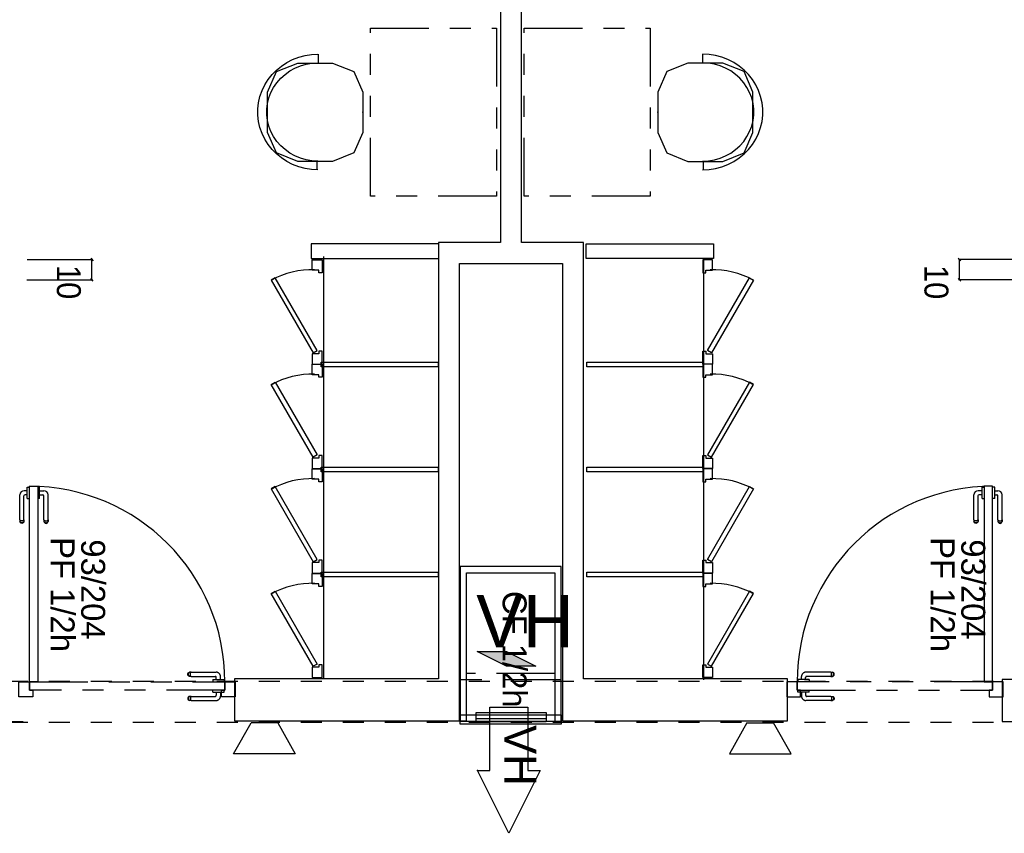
# Model space of a CAD drawing. Header units: millimetres. Extents: x -15 to 127, y -65 to 67.
# Tile 295 of 476: x 22.63 to 27.32, y 29.91 to 33.79. Entities that reach past the tile are written whole.
import ezdxf

# ---------------------------------------------------------------- set-up
doc = ezdxf.new("R2010")
doc.units = ezdxf.units.MM
doc.header["$MEASUREMENT"] = 0
doc.linetypes.add('PC_DASH_1', pattern=[0.638889, 0.277778, -0.083333, 0.055556, -0.083333, 0.055556, -0.083333])
doc.linetypes.add('PC_DASH_2', pattern=[0.125, 0.055556, -0.069444])
doc.layers.add('Cfa', color=1, linetype='Continuous')
doc.layers.add('structure rdc', color=7, linetype='Continuous')
doc.styles.get("Standard").update_dxf_attribs({"font": 'BKANT.TTF'})

# ---------------------------------------------------------------- blocks, each defined once
blk = doc.blocks.new('INDIC')
for p, q in [((-0.3, 0.15), (0.3, 0.15)), ((-0.1315, -0.15), (-0.3, 0.15)), ((0.3, 0.15), (0.1272, -0.15)), ((-0.1315, -0.15), (0.1272, -0.15))]:
    blk.add_line(p, q)
blk = doc.blocks.new('QGACHE')
for p, q in [((-0.088, 0.014), (0.112, 0.414)), ((0.112, 0.414), (0.112, 0.014)), ((0.112, 0.364), (0.112, 0.164)), ((-0.088, -0.186), (-0.088, 0.014)), ((0.112, 0.014), (-0.088, -0.386)), ((-0.088, -0.386), (-0.088, 0.014))]:
    blk.add_line(p, q)
blk.add_solid([(-0.085, 0.019), (0.112, 0.41), (-0.088, -0.378), (0.111, 0.011)])
blk = doc.blocks.new('PD_8879')
at = {"layer": 'structure rdc', "color": 0}
blk.add_line((24.8277, -15.8456), (25.1589, -15.8456), dxfattribs=at)
blk = doc.blocks.new('PD_8892')
at = {"layer": 'structure rdc', "color": 0}
blk.add_line((24.751, -15.8574), (25.2295, -15.8574), dxfattribs=at)
blk = doc.blocks.new('PD_8945')
at = {"layer": 'structure rdc', "color": 0}
for p, q in [((22.6885, -14.76), (22.6734, -14.76)), ((22.6885, -14.7445), (22.6885, -14.7428)), ((22.6885, -14.7428), (22.6886, -14.7428)), ((22.6885, -14.7492), (22.6885, -14.7445)), ((22.6885, -14.7564), (22.6885, -14.7492)), ((22.6885, -14.7652), (22.6885, -14.7564)), ((22.6885, -14.7746), (22.6885, -14.7652)), ((22.6886, -14.7428), (22.6985, -14.7428)), ((22.6985, -14.7428), (22.6986, -14.7428)), ((22.6533, -14.899), (22.6533, -14.78)), ((22.673, -14.899), (22.673, -14.7847)), ((22.6885, -14.7797), (22.6781, -14.7797)), ((22.6885, -14.7834), (22.6885, -14.7746)), ((22.6885, -14.7906), (22.6885, -14.7834)), ((22.6885, -14.7953), (22.6885, -14.7906)), ((22.6885, -14.7969), (22.6885, -14.7953)), ((22.6885, -14.7969), (22.6886, -14.7969)), ((22.6886, -14.7969), (22.6985, -14.7969)), ((22.6985, -14.7969), (22.6986, -14.7969)), ((22.6533, -14.899), (22.6533, -14.9052)), ((22.6533, -14.9052), (22.6533, -14.9074)), ((22.6545, -14.9106), (22.6533, -14.9074)), ((22.6567, -14.9021), (22.6545, -14.9007)), ((22.6567, -14.9105), (22.6545, -14.9081)), ((22.6567, -14.9133), (22.6545, -14.9106)), ((22.6598, -14.903), (22.6567, -14.9021)), ((22.6598, -14.9121), (22.6567, -14.9105)), ((22.6598, -14.915), (22.6567, -14.9133)), ((22.6632, -14.9033), (22.6598, -14.903)), ((22.6632, -14.9126), (22.6598, -14.9121)), ((22.6666, -14.903), (22.6632, -14.9033)), ((22.6666, -14.9121), (22.6632, -14.9126)), ((22.6696, -14.9021), (22.6666, -14.903)), ((22.6696, -14.9105), (22.6666, -14.9121)), ((22.6696, -14.9133), (22.6666, -14.915)), ((22.6719, -14.9007), (22.6696, -14.9021)), ((22.6719, -14.9081), (22.6696, -14.9105)), ((22.6719, -14.9106), (22.6696, -14.9133)), ((22.673, -14.9074), (22.6719, -14.9106)), ((22.673, -14.899), (22.673, -14.9052)), ((22.673, -14.9052), (22.673, -14.9074)), ((22.6632, -14.9156), (22.6598, -14.915)), ((22.6666, -14.915), (22.6632, -14.9156))]:
    blk.add_line(p, q, dxfattribs=at)
for centre, radius in [((22.6734, -14.78), 0.02), ((22.6781, -14.7847), 0.00501)]:
    blk.add_arc(centre, radius, 90, 180, dxfattribs=at)
blk = doc.blocks.new('PD_8946')
at = {"layer": 'structure rdc', "color": 0}
for p, q in [((22.7377, -14.7428), (22.7376, -14.7428)), ((22.7475, -14.7428), (22.7377, -14.7428)), ((22.7476, -14.7428), (22.7475, -14.7428)), ((22.7476, -14.7445), (22.7476, -14.7428)), ((22.7476, -14.7492), (22.7476, -14.7445)), ((22.7476, -14.7564), (22.7476, -14.7492)), ((22.7476, -14.7652), (22.7476, -14.7564)), ((22.7476, -14.76), (22.7679, -14.76)), ((22.7476, -14.7746), (22.7476, -14.7652)), ((22.7377, -14.7969), (22.7376, -14.7969)), ((22.7475, -14.7969), (22.7377, -14.7969)), ((22.7476, -14.7969), (22.7475, -14.7969)), ((22.7476, -14.7834), (22.7476, -14.7746)), ((22.7476, -14.7797), (22.7632, -14.7797)), ((22.7476, -14.7906), (22.7476, -14.7834)), ((22.7476, -14.7953), (22.7476, -14.7906)), ((22.7476, -14.7969), (22.7476, -14.7953)), ((22.7682, -14.899), (22.7682, -14.7847)), ((22.788, -14.899), (22.788, -14.78)), ((22.7682, -14.899), (22.7682, -14.9052)), ((22.7682, -14.9052), (22.7682, -14.9074)), ((22.7682, -14.9074), (22.7694, -14.9106)), ((22.7694, -14.9007), (22.7717, -14.9021)), ((22.7694, -14.9081), (22.7717, -14.9105)), ((22.7694, -14.9106), (22.7717, -14.9133)), ((22.7717, -14.9021), (22.7747, -14.903)), ((22.7717, -14.9105), (22.7747, -14.9121)), ((22.7717, -14.9133), (22.7747, -14.915)), ((22.7747, -14.903), (22.7781, -14.9033)), ((22.7747, -14.9121), (22.7781, -14.9126)), ((22.7781, -14.9033), (22.7815, -14.903)), ((22.7781, -14.9126), (22.7815, -14.9121)), ((22.7815, -14.903), (22.7845, -14.9021)), ((22.7815, -14.9121), (22.7845, -14.9105)), ((22.7815, -14.915), (22.7845, -14.9133)), ((22.7845, -14.9021), (22.7868, -14.9007)), ((22.7845, -14.9105), (22.7868, -14.9081)), ((22.7845, -14.9133), (22.7868, -14.9106)), ((22.7868, -14.9106), (22.788, -14.9074)), ((22.788, -14.899), (22.788, -14.9052)), ((22.788, -14.9052), (22.788, -14.9074)), ((22.7747, -14.915), (22.7781, -14.9156)), ((22.7781, -14.9156), (22.7815, -14.915))]:
    blk.add_line(p, q, dxfattribs=at)
for centre, radius in [((22.7679, -14.78), 0.02), ((22.7632, -14.7847), 0.00501)]:
    blk.add_arc(centre, radius, 0, 90, dxfattribs=at)
blk = doc.blocks.new('PD_8944')
at = {"layer": 'structure rdc'}
for name in ['PD_8945', 'PD_8946']:
    blk.add_blockref(name, (0, 0), dxfattribs=at)
blk = doc.blocks.new('PD_8949')
at = {"layer": 'structure rdc', "color": 0, "linetype": 'PC_DASH_1'}
for p, q in [((23.4532, -15.6343), (23.4538, -15.6309)), ((23.4538, -15.6378), (23.4532, -15.6343)), ((23.4538, -15.6309), (23.4555, -15.6279)), ((23.4555, -15.6408), (23.4538, -15.6378)), ((23.4555, -15.6279), (23.4582, -15.6257)), ((23.4582, -15.643), (23.4555, -15.6408)), ((23.4562, -15.6343), (23.4568, -15.6309)), ((23.4568, -15.6378), (23.4562, -15.6343)), ((23.4568, -15.6309), (23.4583, -15.6279)), ((23.4583, -15.6408), (23.4568, -15.6378)), ((23.4582, -15.6257), (23.4615, -15.6245)), ((23.4615, -15.6442), (23.4582, -15.643)), ((23.4583, -15.6279), (23.4607, -15.6257)), ((23.4607, -15.643), (23.4583, -15.6408)), ((23.4636, -15.6245), (23.4615, -15.6245)), ((23.4636, -15.6442), (23.4615, -15.6442)), ((23.4698, -15.6245), (23.4636, -15.6245)), ((23.4698, -15.6442), (23.4636, -15.6442)), ((23.4655, -15.6343), (23.4658, -15.6309)), ((23.4658, -15.6378), (23.4655, -15.6343)), ((23.4658, -15.6309), (23.4667, -15.6279)), ((23.4667, -15.6408), (23.4658, -15.6378)), ((23.4667, -15.6279), (23.4681, -15.6257)), ((23.4681, -15.643), (23.4667, -15.6408)), ((23.4698, -15.6245), (23.5888, -15.6245)), ((23.4698, -15.6442), (23.5841, -15.6442)), ((23.5719, -15.6597), (23.5735, -15.6597)), ((23.5719, -15.6597), (23.5719, -15.6598)), ((23.5719, -15.6598), (23.5719, -15.6696)), ((23.5735, -15.6597), (23.5782, -15.6597)), ((23.5782, -15.6597), (23.5854, -15.6597)), ((23.5854, -15.6597), (23.5943, -15.6597)), ((23.5891, -15.6597), (23.5891, -15.6492)), ((23.5943, -15.6597), (23.6036, -15.6597)), ((23.6036, -15.6597), (23.6125, -15.6597)), ((23.6088, -15.6597), (23.6088, -15.6445)), ((23.6125, -15.6597), (23.6197, -15.6597)), ((23.6197, -15.6597), (23.6244, -15.6597)), ((23.6244, -15.6597), (23.626, -15.6597)), ((23.626, -15.6597), (23.626, -15.6598)), ((23.626, -15.6598), (23.626, -15.6696)), ((23.5719, -15.6696), (23.5719, -15.6697)), ((23.626, -15.6696), (23.626, -15.6697))]:
    blk.add_line(p, q, dxfattribs=at)
for centre, radius in [((23.5841, -15.6492), 0.00501), ((23.5888, -15.6445), 0.02)]:
    blk.add_arc(centre, radius, 0, 90, dxfattribs=at)
blk = doc.blocks.new('PD_8950')
at = {"layer": 'structure rdc', "color": 0, "linetype": 'PC_DASH_1'}
for p, q in [((23.5719, -15.7089), (23.5719, -15.7088)), ((23.5719, -15.7187), (23.5719, -15.7089)), ((23.626, -15.7089), (23.626, -15.7088)), ((23.626, -15.7187), (23.626, -15.7089)), ((23.4538, -15.7458), (23.4532, -15.7493)), ((23.4532, -15.7493), (23.4538, -15.7527)), ((23.4555, -15.7428), (23.4538, -15.7458)), ((23.4538, -15.7527), (23.4555, -15.7557)), ((23.4582, -15.7406), (23.4555, -15.7428)), ((23.4555, -15.7557), (23.4582, -15.7579)), ((23.4568, -15.7458), (23.4562, -15.7493)), ((23.4562, -15.7493), (23.4568, -15.7527)), ((23.4583, -15.7428), (23.4568, -15.7458)), ((23.4568, -15.7527), (23.4583, -15.7557)), ((23.4615, -15.7394), (23.4582, -15.7406)), ((23.4582, -15.7579), (23.4615, -15.7591)), ((23.4607, -15.7406), (23.4583, -15.7428)), ((23.4583, -15.7557), (23.4607, -15.7579)), ((23.4636, -15.7394), (23.4615, -15.7394)), ((23.4698, -15.7394), (23.4636, -15.7394)), ((23.4658, -15.7458), (23.4655, -15.7493)), ((23.4655, -15.7493), (23.4658, -15.7527)), ((23.4667, -15.7428), (23.4658, -15.7458)), ((23.4658, -15.7527), (23.4667, -15.7557)), ((23.4681, -15.7406), (23.4667, -15.7428)), ((23.4667, -15.7557), (23.4681, -15.7579)), ((23.4698, -15.7394), (23.5841, -15.7394)), ((23.5719, -15.7188), (23.5719, -15.7187)), ((23.5719, -15.7188), (23.5735, -15.7188)), ((23.5735, -15.7188), (23.5782, -15.7188)), ((23.5782, -15.7188), (23.5854, -15.7188)), ((23.5854, -15.7188), (23.5943, -15.7188)), ((23.5891, -15.7188), (23.5891, -15.7344)), ((23.5943, -15.7188), (23.6036, -15.7188)), ((23.6036, -15.7188), (23.6125, -15.7188)), ((23.6088, -15.7188), (23.6088, -15.7391)), ((23.6125, -15.7188), (23.6197, -15.7188)), ((23.6197, -15.7188), (23.6244, -15.7188)), ((23.6244, -15.7188), (23.626, -15.7188)), ((23.626, -15.7188), (23.626, -15.7187)), ((23.4636, -15.7591), (23.4615, -15.7591)), ((23.4698, -15.7591), (23.4636, -15.7591)), ((23.4698, -15.7591), (23.5888, -15.7591))]:
    blk.add_line(p, q, dxfattribs=at)
for centre, radius in [((23.5841, -15.7344), 0.00501), ((23.5888, -15.7391), 0.02)]:
    blk.add_arc(centre, radius, 270, 0, dxfattribs=at)
blk = doc.blocks.new('PD_8948')
at = {"layer": 'structure rdc'}
for name in ['PD_8949', 'PD_8950']:
    blk.add_blockref(name, (0, 0), dxfattribs=at)
blk = doc.blocks.new('PD_8947')
at = {"layer": 'structure rdc', "color": 0, "linetype": 'PC_DASH_1'}
blk.add_lwpolyline([(23.63, -15.6697), (23.63, -15.7098), (22.6987, -15.7098), (22.6987, -15.6697), (23.63, -15.6697)], dxfattribs=at)
at = {"layer": 'structure rdc'}
blk.add_blockref('PD_8948', (0, 0), dxfattribs=at)
blk = doc.blocks.new('PD_8952')
at = {"layer": 'structure rdc', "color": 0}
for p, q in [((27.2871, -14.7428), (27.287, -14.7428)), ((27.2969, -14.7428), (27.2871, -14.7428)), ((27.297, -14.7428), (27.2969, -14.7428)), ((27.297, -14.7445), (27.297, -14.7428)), ((27.297, -14.7492), (27.297, -14.7445)), ((27.297, -14.7564), (27.297, -14.7492)), ((27.297, -14.7652), (27.297, -14.7564)), ((27.297, -14.76), (27.3122, -14.76)), ((27.297, -14.7746), (27.297, -14.7652)), ((27.2871, -14.7969), (27.287, -14.7969)), ((27.2969, -14.7969), (27.2871, -14.7969)), ((27.297, -14.7969), (27.2969, -14.7969)), ((27.297, -14.7834), (27.297, -14.7746)), ((27.297, -14.7797), (27.3075, -14.7797)), ((27.297, -14.7906), (27.297, -14.7834)), ((27.297, -14.7953), (27.297, -14.7906)), ((27.297, -14.7969), (27.297, -14.7953)), ((27.3125, -14.899), (27.3125, -14.7847)), ((27.3322, -14.899), (27.3322, -14.78)), ((27.3125, -14.899), (27.3125, -14.9052)), ((27.3125, -14.9052), (27.3125, -14.9074)), ((27.3125, -14.9074), (27.3137, -14.9106)), ((27.3137, -14.9007), (27.3159, -14.9021)), ((27.3137, -14.9081), (27.3159, -14.9105)), ((27.3137, -14.9106), (27.3159, -14.9133)), ((27.3159, -14.9021), (27.3189, -14.903)), ((27.3159, -14.9105), (27.3189, -14.9121)), ((27.3159, -14.9133), (27.3189, -14.915)), ((27.3189, -14.903), (27.3223, -14.9033)), ((27.3189, -14.9121), (27.3223, -14.9126)), ((27.3223, -14.9033), (27.3258, -14.903)), ((27.3223, -14.9126), (27.3258, -14.9121)), ((27.3258, -14.903), (27.3288, -14.9021)), ((27.3258, -14.9121), (27.3288, -14.9105)), ((27.3258, -14.915), (27.3288, -14.9133)), ((27.3288, -14.9021), (27.331, -14.9007)), ((27.3288, -14.9105), (27.331, -14.9081)), ((27.3288, -14.9133), (27.331, -14.9106)), ((27.331, -14.9106), (27.3322, -14.9074)), ((27.3322, -14.899), (27.3322, -14.9052)), ((27.3322, -14.9052), (27.3322, -14.9074)), ((27.3189, -14.915), (27.3223, -14.9156)), ((27.3223, -14.9156), (27.3258, -14.915))]:
    blk.add_line(p, q, dxfattribs=at)
for centre, radius in [((27.3122, -14.78), 0.02), ((27.3075, -14.7847), 0.00501)]:
    blk.add_arc(centre, radius, 0, 90, dxfattribs=at)
blk = doc.blocks.new('PD_8953')
at = {"layer": 'structure rdc', "color": 0}
for p, q in [((27.2379, -14.76), (27.2176, -14.76)), ((27.2379, -14.7445), (27.2379, -14.7428)), ((27.2379, -14.7428), (27.238, -14.7428)), ((27.2379, -14.7492), (27.2379, -14.7445)), ((27.2379, -14.7564), (27.2379, -14.7492)), ((27.2379, -14.7652), (27.2379, -14.7564)), ((27.2379, -14.7746), (27.2379, -14.7652)), ((27.238, -14.7428), (27.2478, -14.7428)), ((27.2478, -14.7428), (27.2479, -14.7428)), ((27.1976, -14.899), (27.1976, -14.78)), ((27.2173, -14.899), (27.2173, -14.7847)), ((27.2379, -14.7797), (27.2223, -14.7797)), ((27.2379, -14.7834), (27.2379, -14.7746)), ((27.2379, -14.7906), (27.2379, -14.7834)), ((27.2379, -14.7953), (27.2379, -14.7906)), ((27.2379, -14.7969), (27.2379, -14.7953)), ((27.2379, -14.7969), (27.238, -14.7969)), ((27.238, -14.7969), (27.2478, -14.7969)), ((27.2478, -14.7969), (27.2479, -14.7969)), ((27.1976, -14.899), (27.1976, -14.9052)), ((27.1976, -14.9052), (27.1976, -14.9074)), ((27.1987, -14.9106), (27.1976, -14.9074)), ((27.201, -14.9021), (27.1987, -14.9007)), ((27.201, -14.9105), (27.1987, -14.9081)), ((27.201, -14.9133), (27.1987, -14.9106)), ((27.204, -14.903), (27.201, -14.9021)), ((27.204, -14.9121), (27.201, -14.9105)), ((27.204, -14.915), (27.201, -14.9133)), ((27.2074, -14.9033), (27.204, -14.903)), ((27.2074, -14.9126), (27.204, -14.9121)), ((27.2108, -14.903), (27.2074, -14.9033)), ((27.2108, -14.9121), (27.2074, -14.9126)), ((27.2139, -14.9021), (27.2108, -14.903)), ((27.2139, -14.9105), (27.2108, -14.9121)), ((27.2139, -14.9133), (27.2108, -14.915)), ((27.2161, -14.9007), (27.2139, -14.9021)), ((27.2161, -14.9081), (27.2139, -14.9105)), ((27.2161, -14.9106), (27.2139, -14.9133)), ((27.2173, -14.9074), (27.2161, -14.9106)), ((27.2173, -14.899), (27.2173, -14.9052)), ((27.2173, -14.9052), (27.2173, -14.9074)), ((27.2074, -14.9156), (27.204, -14.915)), ((27.2108, -14.915), (27.2074, -14.9156))]:
    blk.add_line(p, q, dxfattribs=at)
for centre, radius in [((27.2176, -14.78), 0.02), ((27.2223, -14.7847), 0.00501)]:
    blk.add_arc(centre, radius, 90, 180, dxfattribs=at)
blk = doc.blocks.new('PD_8951')
at = {"layer": 'structure rdc'}
for name in ['PD_8953', 'PD_8952']:
    blk.add_blockref(name, (0, 0), dxfattribs=at)
blk = doc.blocks.new('PD_8956')
at = {"layer": 'structure rdc', "color": 0, "linetype": 'PC_DASH_1'}
for p, q in [((26.3612, -15.6597), (26.3595, -15.6597)), ((26.3595, -15.6597), (26.3595, -15.6598)), ((26.3595, -15.6598), (26.3595, -15.6696)), ((26.3659, -15.6597), (26.3612, -15.6597)), ((26.3731, -15.6597), (26.3659, -15.6597)), ((26.3819, -15.6597), (26.3731, -15.6597)), ((26.3767, -15.6597), (26.3767, -15.6445)), ((26.3913, -15.6597), (26.3819, -15.6597)), ((26.4001, -15.6597), (26.3913, -15.6597)), ((26.3964, -15.6597), (26.3964, -15.6492)), ((26.5157, -15.6245), (26.3967, -15.6245)), ((26.4073, -15.6597), (26.4001, -15.6597)), ((26.5157, -15.6442), (26.4014, -15.6442)), ((26.412, -15.6597), (26.4073, -15.6597)), ((26.4136, -15.6597), (26.412, -15.6597)), ((26.4136, -15.6597), (26.4136, -15.6598)), ((26.4136, -15.6598), (26.4136, -15.6696)), ((26.5157, -15.6245), (26.5219, -15.6245)), ((26.5157, -15.6442), (26.5219, -15.6442)), ((26.5188, -15.6279), (26.5174, -15.6257)), ((26.5174, -15.643), (26.5188, -15.6408)), ((26.5197, -15.6309), (26.5188, -15.6279)), ((26.5188, -15.6408), (26.5197, -15.6378)), ((26.52, -15.6343), (26.5197, -15.6309)), ((26.5197, -15.6378), (26.52, -15.6343)), ((26.5219, -15.6245), (26.5241, -15.6245)), ((26.5219, -15.6442), (26.5241, -15.6442)), ((26.5273, -15.6257), (26.5241, -15.6245)), ((26.5241, -15.6442), (26.5273, -15.643)), ((26.5272, -15.6279), (26.5248, -15.6257)), ((26.5248, -15.643), (26.5272, -15.6408)), ((26.5288, -15.6309), (26.5272, -15.6279)), ((26.5272, -15.6408), (26.5288, -15.6378)), ((26.53, -15.6279), (26.5273, -15.6257)), ((26.5273, -15.643), (26.53, -15.6408)), ((26.5293, -15.6343), (26.5288, -15.6309)), ((26.5288, -15.6378), (26.5293, -15.6343)), ((26.5317, -15.6309), (26.53, -15.6279)), ((26.53, -15.6408), (26.5317, -15.6378)), ((26.5323, -15.6343), (26.5317, -15.6309)), ((26.5317, -15.6378), (26.5323, -15.6343)), ((26.3595, -15.6696), (26.3595, -15.6697)), ((26.4136, -15.6696), (26.4136, -15.6697))]:
    blk.add_line(p, q, dxfattribs=at)
for centre, radius in [((26.3967, -15.6445), 0.02), ((26.4014, -15.6492), 0.00501)]:
    blk.add_arc(centre, radius, 90, 180, dxfattribs=at)
blk = doc.blocks.new('PD_8957')
at = {"layer": 'structure rdc', "color": 0, "linetype": 'PC_DASH_1'}
for p, q in [((26.3595, -15.7089), (26.3595, -15.7088)), ((26.3595, -15.7187), (26.3595, -15.7089)), ((26.4136, -15.7089), (26.4136, -15.7088)), ((26.4136, -15.7187), (26.4136, -15.7089)), ((26.3595, -15.7188), (26.3595, -15.7187)), ((26.3612, -15.7188), (26.3595, -15.7188)), ((26.3659, -15.7188), (26.3612, -15.7188)), ((26.3731, -15.7188), (26.3659, -15.7188)), ((26.3819, -15.7188), (26.3731, -15.7188)), ((26.3767, -15.7188), (26.3767, -15.7391)), ((26.3913, -15.7188), (26.3819, -15.7188)), ((26.4001, -15.7188), (26.3913, -15.7188)), ((26.3964, -15.7188), (26.3964, -15.7344)), ((26.4073, -15.7188), (26.4001, -15.7188)), ((26.5157, -15.7394), (26.4014, -15.7394)), ((26.412, -15.7188), (26.4073, -15.7188)), ((26.4136, -15.7188), (26.412, -15.7188)), ((26.4136, -15.7188), (26.4136, -15.7187)), ((26.5157, -15.7394), (26.5219, -15.7394)), ((26.5174, -15.7406), (26.5188, -15.7428)), ((26.5188, -15.7557), (26.5174, -15.7579)), ((26.5188, -15.7428), (26.5197, -15.7458)), ((26.5197, -15.7527), (26.5188, -15.7557)), ((26.5197, -15.7458), (26.52, -15.7493)), ((26.52, -15.7493), (26.5197, -15.7527)), ((26.5219, -15.7394), (26.5241, -15.7394)), ((26.5241, -15.7394), (26.5273, -15.7406)), ((26.5273, -15.7579), (26.5241, -15.7591)), ((26.5248, -15.7406), (26.5272, -15.7428)), ((26.5272, -15.7557), (26.5248, -15.7579)), ((26.5272, -15.7428), (26.5288, -15.7458)), ((26.5288, -15.7527), (26.5272, -15.7557)), ((26.5273, -15.7406), (26.53, -15.7428)), ((26.53, -15.7557), (26.5273, -15.7579)), ((26.5288, -15.7458), (26.5293, -15.7493)), ((26.5293, -15.7493), (26.5288, -15.7527)), ((26.53, -15.7428), (26.5317, -15.7458)), ((26.5317, -15.7527), (26.53, -15.7557)), ((26.5317, -15.7458), (26.5323, -15.7493)), ((26.5323, -15.7493), (26.5317, -15.7527)), ((26.5157, -15.7591), (26.3967, -15.7591)), ((26.5157, -15.7591), (26.5219, -15.7591)), ((26.5219, -15.7591), (26.5241, -15.7591))]:
    blk.add_line(p, q, dxfattribs=at)
for centre, radius in [((26.3967, -15.7391), 0.02), ((26.4014, -15.7344), 0.00501)]:
    blk.add_arc(centre, radius, 180, 270, dxfattribs=at)
blk = doc.blocks.new('PD_8955')
at = {"layer": 'structure rdc'}
for name in ['PD_8956', 'PD_8957']:
    blk.add_blockref(name, (0, 0), dxfattribs=at)
blk = doc.blocks.new('PD_8954')
at = {"layer": 'structure rdc', "color": 0, "linetype": 'PC_DASH_1'}
blk.add_lwpolyline([(26.3556, -15.6697), (26.3556, -15.7098), (27.2868, -15.7098), (27.2868, -15.6697), (26.3556, -15.6697)], dxfattribs=at)
at = {"layer": 'structure rdc'}
blk.add_blockref('PD_8955', (0, 0), dxfattribs=at)
blk = doc.blocks.new('PD_9127')
at = {"layer": 'structure rdc', "color": 0}
blk.add_lwpolyline([(25.073, -16.0925), (25.1325, -16.0925), (24.9825, -16.3916), (24.8325, -16.0925), (24.8921, -16.0925), (24.8921, -15.7916), (25.073, -15.7916), (25.073, -16.0925)], dxfattribs=at)
blk.add_point((24.8325, -16.0925), dxfattribs=at)
blk = doc.blocks.new('PD_12106')
at = {"layer": 'structure rdc', "color": 0}
for p, q in [((27.1232, -13.6527), (27.1352, -13.6647)), ((27.1292, -13.756), (27.1292, -13.6587)), ((27.1352, -13.762), (27.1232, -13.75))]:
    blk.add_line(p, q, dxfattribs=at)
at = {"layer": 'structure rdc', "color": 0, "insert": (27.0763, -13.7666), "char_height": 0.114102, "width": 0.176389, "attachment_point": 2, "rotation": 270}
blk.add_mtext('{\\fHelvetica|b0|i0|c0|p0;\\W0.92;10}', dxfattribs=at)
blk = doc.blocks.new('PD_12105')
at = {"layer": 'structure rdc', "color": 0}
for p, q in [((27.4369, -13.6587), (27.1242, -13.6587)), ((27.4396, -13.756), (27.1242, -13.756))]:
    blk.add_line(p, q, dxfattribs=at)
at = {"layer": 'structure rdc'}
blk.add_blockref('PD_12106', (0, 0), dxfattribs=at)
blk = doc.blocks.new('PD_12108')
at = {"layer": 'structure rdc', "color": 0}
for p, q in [((22.9907, -13.6527), (23.0027, -13.6647)), ((22.9967, -13.756), (22.9967, -13.6587)), ((23.0027, -13.762), (22.9907, -13.75))]:
    blk.add_line(p, q, dxfattribs=at)
at = {"layer": 'structure rdc', "color": 0, "insert": (22.9438, -13.7666), "char_height": 0.114102, "width": 0.176389, "attachment_point": 2, "rotation": 270}
blk.add_mtext('{\\fHelvetica|b0|i0|c0|p0;\\W0.92;10}', dxfattribs=at)
blk = doc.blocks.new('PD_12107')
at = {"layer": 'structure rdc', "color": 0}
for p, q in [((22.6889, -13.6587), (23.0017, -13.6587)), ((22.6863, -13.756), (23.0017, -13.756))]:
    blk.add_line(p, q, dxfattribs=at)
at = {"layer": 'structure rdc'}
blk.add_blockref('PD_12108', (0, 0), dxfattribs=at)

msp = doc.modelspace()

# ---------------------------------------------------------------- linework, layer by layer
at = {"layer": 'structure rdc', "color": 0, "linetype": 'PC_DASH_1'}
for p, q in [((24.0531, 33.6235), (24.0531, 33.5824)), ((25.884, 33.6235), (25.884, 33.5824)), ((24.0488, 33.0748), (24.0488, 33.1138)), ((25.8883, 33.0748), (25.8883, 33.1138)), ((25.1801, 30.6749), (24.7601, 30.6749)), ((25.2101, 30.6449), (24.7301, 30.6449))]:
    msp.add_line(p, q, dxfattribs=at)
at = {"layer": 'structure rdc', "color": 0}
for p, q in [((24.0782, 32.6608), (24.0782, 30.6548)), ((25.8889, 32.6508), (25.8889, 30.6448)), ((22.6484, 30.4448), (22.4041, 30.4448))]:
    msp.add_line(p, q, dxfattribs=at)
at = {"layer": 'structure rdc', "color": 0, "linetype": 'PC_DASH_2'}
for p, q in [((12.5705, 30.6382), (40.1376, 30.6382)), ((12.5705, 30.4435), (40.1376, 30.4435))]:
    msp.add_line(p, q, dxfattribs=at)
at = {"layer": 'structure rdc', "color": 0}
for points in [[(26.2887, 30.6486), (25.3173, 30.6486), (25.3173, 32.7277), (25.022, 32.7277), (25.022, 36.8951), (24.922, 36.8951), (24.922, 32.7277), (24.6267, 32.7277), (24.6267, 30.6486), (23.6553, 30.6486), (23.6553, 30.4486), (24.7267, 30.4486), (24.7267, 32.6277), (25.2173, 32.6277), (25.2173, 30.4486), (26.2887, 30.4486), (26.2887, 30.6486)], [(24.6274, 32.7208), (24.0206, 32.7208), (24.0206, 32.6508), (24.6274, 32.6508), (24.6274, 32.7208)], [(25.3297, 32.7208), (25.9365, 32.7208), (25.9365, 32.6508), (25.3297, 32.6508), (25.3297, 32.7208)], [(24.0247, 32.6447), (24.0717, 32.6447), (24.0717, 32.583), (24.0568, 32.583), (24.0568, 32.5952), (24.0247, 32.5952), (24.0247, 32.6447)], [(25.9324, 32.6447), (25.8854, 32.6447), (25.8854, 32.583), (25.9003, 32.583), (25.9003, 32.5952), (25.9324, 32.5952), (25.9324, 32.6447)], [(23.8301, 32.5487), (24.0301, 32.2023), (24.0491, 32.2133), (23.8491, 32.5597), (23.8301, 32.5487)], [(26.127, 32.5487), (25.927, 32.2023), (25.9079, 32.2133), (26.1079, 32.5597), (26.127, 32.5487)], [(24.0247, 32.1483), (24.0717, 32.1483), (24.0717, 32.21), (24.0568, 32.21), (24.0568, 32.1978), (24.0247, 32.1978), (24.0247, 32.1483)], [(25.9324, 32.1483), (25.8854, 32.1483), (25.8854, 32.21), (25.9003, 32.21), (25.9003, 32.1978), (25.9324, 32.1978), (25.9324, 32.1483)], [(24.0247, 32.1473), (24.0717, 32.1473), (24.0717, 32.0856), (24.0568, 32.0856), (24.0568, 32.0978), (24.0247, 32.0978), (24.0247, 32.1473)], [(24.6245, 32.1568), (24.6245, 32.1348), (24.0682, 32.1348), (24.0682, 32.1568), (24.6245, 32.1568)], [(25.8889, 32.1568), (25.8889, 32.1348), (25.3325, 32.1348), (25.3325, 32.1568), (25.8889, 32.1568)], [(25.9324, 32.1473), (25.8854, 32.1473), (25.8854, 32.0856), (25.9003, 32.0856), (25.9003, 32.0978), (25.9324, 32.0978), (25.9324, 32.1473)], [(23.8491, 32.0623), (24.0491, 31.7159), (24.0301, 31.7049), (23.8301, 32.0513), (23.8491, 32.0623)], [(26.1079, 32.0623), (25.9079, 31.7159), (25.927, 31.7049), (26.127, 32.0513), (26.1079, 32.0623)], [(24.0247, 31.6509), (24.0717, 31.6509), (24.0717, 31.7126), (24.0568, 31.7126), (24.0568, 31.7003), (24.0247, 31.7003), (24.0247, 31.6509)], [(25.9324, 31.6509), (25.8854, 31.6509), (25.8854, 31.7126), (25.9003, 31.7126), (25.9003, 31.7003), (25.9324, 31.7003), (25.9324, 31.6509)], [(24.0247, 31.6497), (24.0717, 31.6497), (24.0717, 31.588), (24.0568, 31.588), (24.0568, 31.6003), (24.0247, 31.6003), (24.0247, 31.6497)], [(24.6245, 31.6568), (24.6245, 31.6348), (24.0682, 31.6348), (24.0682, 31.6568), (24.6245, 31.6568)], [(25.8889, 31.6568), (25.8889, 31.6348), (25.3325, 31.6348), (25.3325, 31.6568), (25.8889, 31.6568)], [(25.9324, 31.6497), (25.8854, 31.6497), (25.8854, 31.588), (25.9003, 31.588), (25.9003, 31.6003), (25.9324, 31.6003), (25.9324, 31.6497)], [(22.6776, 31.5664), (22.7177, 31.5664), (22.7177, 30.6352), (22.6776, 30.6352), (22.6776, 31.5664)], [(23.8301, 31.5537), (24.0301, 31.2073), (24.0491, 31.2183), (23.8491, 31.5647), (23.8301, 31.5537)], [(26.127, 31.5537), (25.927, 31.2073), (25.9079, 31.2183), (26.1079, 31.5647), (26.127, 31.5537)], [(27.266, 31.5664), (27.2259, 31.5664), (27.2259, 30.6352), (27.266, 30.6352), (27.266, 31.5664)], [(24.0247, 31.1533), (24.0717, 31.1533), (24.0717, 31.215), (24.0568, 31.215), (24.0568, 31.2028), (24.0247, 31.2028), (24.0247, 31.1533)], [(25.9324, 31.1533), (25.8854, 31.1533), (25.8854, 31.215), (25.9003, 31.215), (25.9003, 31.2028), (25.9324, 31.2028), (25.9324, 31.1533)], [(24.0247, 31.1513), (24.0717, 31.1513), (24.0717, 31.0896), (24.0568, 31.0896), (24.0568, 31.1018), (24.0247, 31.1018), (24.0247, 31.1513)], [(24.6245, 31.1568), (24.6245, 31.1348), (24.0682, 31.1348), (24.0682, 31.1568), (24.6245, 31.1568)], [(24.7601, 31.1549), (25.1801, 31.1549), (25.1801, 30.4435), (25.2101, 30.4486), (25.2101, 31.1849), (24.7301, 31.1849), (24.7301, 30.4486), (24.7601, 30.4486), (24.7601, 31.1549)], [(25.8889, 31.1568), (25.8889, 31.1348), (25.3325, 31.1348), (25.3325, 31.1568), (25.8889, 31.1568)], [(25.9324, 31.1513), (25.8854, 31.1513), (25.8854, 31.0896), (25.9003, 31.0896), (25.9003, 31.1018), (25.9324, 31.1018), (25.9324, 31.1513)], [(23.8491, 31.0663), (24.0491, 30.7199), (24.0301, 30.7089), (23.8301, 31.0553), (23.8491, 31.0663)], [(26.1079, 31.0663), (25.9079, 30.7199), (25.927, 30.7089), (26.127, 31.0553), (26.1079, 31.0663)], [(24.0247, 30.6549), (24.0717, 30.6549), (24.0717, 30.7166), (24.0568, 30.7166), (24.0568, 30.7043), (24.0247, 30.7043), (24.0247, 30.6549)], [(25.9324, 30.6549), (25.8854, 30.6549), (25.8854, 30.7166), (25.9003, 30.7166), (25.9003, 30.7043), (25.9324, 30.7043), (25.9324, 30.6549)], [(22.6776, 30.5951), (22.6935, 30.5951), (22.6935, 30.5631), (22.6276, 30.5631), (22.6276, 30.6352), (22.6776, 30.6352), (22.6776, 30.5951)], [(23.6575, 30.5631), (23.593, 30.5631), (23.593, 30.5951), (23.6089, 30.5951), (23.6089, 30.6352), (23.6575, 30.6352), (23.6575, 30.5631)], [(26.2862, 30.5631), (26.3506, 30.5631), (26.3506, 30.5951), (26.3347, 30.5951), (26.3347, 30.6352), (26.2862, 30.6352), (26.2862, 30.5631)], [(27.266, 30.5951), (27.2501, 30.5951), (27.2501, 30.5631), (27.3161, 30.5631), (27.3161, 30.6352), (27.266, 30.6352), (27.266, 30.5951)], [(27.3108, 30.4462), (29.2361, 30.4462), (29.2361, 30.6462), (27.3108, 30.6462), (27.3108, 30.4462)], [(25.1402, 30.4445), (24.8067, 30.4445), (24.8067, 30.4895), (25.1402, 30.4895), (25.1402, 30.4445)], [(25.2101, 30.4335), (24.7301, 30.4335), (24.7301, 30.4785), (25.2101, 30.4785), (25.2101, 30.4335)]]:
    msp.add_lwpolyline(points, dxfattribs=at)
at = {"layer": 'structure rdc', "color": 0, "linetype": 'PC_DASH_1'}
for points in [[(24.9021, 33.7478), (24.9021, 32.9478), (24.3021, 32.9478), (24.3021, 33.7478), (24.9021, 33.7478)], [(25.635, 33.7478), (25.635, 32.9478), (25.035, 32.9478), (25.035, 33.7478), (25.635, 33.7478)], [(24.0524, 33.0738), (24.0214, 33.0754), (23.9907, 33.0802), (23.9608, 33.0882), (23.9319, 33.0992), (23.9045, 33.1131), (23.8788, 33.1298), (23.8551, 33.1491), (23.8338, 33.1707), (23.815, 33.1944), (23.799, 33.2199), (23.7859, 33.247), (23.776, 33.2752), (23.7694, 33.3043), (23.766, 33.3339), (23.766, 33.3636), (23.7694, 33.3932), (23.776, 33.4223), (23.7859, 33.4505), (23.799, 33.4776), (23.815, 33.5031), (23.8338, 33.5268), (23.8551, 33.5484), (23.8788, 33.5677), (23.9045, 33.5844), (23.9319, 33.5983), (23.9608, 33.6094), (23.9907, 33.6173), (24.0214, 33.6221), (24.0524, 33.6238)], [(24.0523, 33.1149), (24.024, 33.1165), (23.9961, 33.1212), (23.9689, 33.129), (23.9429, 33.1398), (23.9183, 33.1534), (23.8956, 33.1696), (23.8749, 33.1883), (23.8567, 33.2091), (23.8411, 33.2318), (23.8284, 33.2561), (23.8187, 33.2817), (23.8121, 33.3081), (23.8089, 33.3351), (23.8089, 33.3623), (23.8121, 33.3894), (23.8187, 33.4158), (23.8284, 33.4414), (23.8411, 33.4657), (23.8567, 33.4884), (23.8749, 33.5092), (23.8956, 33.5279), (23.9183, 33.5441), (23.9429, 33.5577), (23.9689, 33.5685), (23.9961, 33.5763), (24.024, 33.581), (24.0523, 33.5826)], [(23.8126, 33.2513), (23.8126, 33.444), (23.8546, 33.5412), (23.956, 33.5815), (24.1222, 33.5815), (24.2236, 33.5412), (24.2656, 33.444), (24.2656, 33.2513), (24.2236, 33.1541), (24.1222, 33.1138), (23.956, 33.1138), (23.8546, 33.1541), (23.8126, 33.2513)], [(26.1245, 33.2513), (26.1245, 33.444), (26.0825, 33.5412), (25.9811, 33.5815), (25.8149, 33.5815), (25.7135, 33.5412), (25.6715, 33.444), (25.6715, 33.2513), (25.7135, 33.1541), (25.8149, 33.1138), (25.9811, 33.1138), (26.0825, 33.1541), (26.1245, 33.2513)], [(25.8847, 33.0738), (25.9157, 33.0754), (25.9464, 33.0802), (25.9763, 33.0882), (26.0051, 33.0992), (26.0326, 33.1131), (26.0583, 33.1298), (26.0819, 33.1491), (26.1033, 33.1707), (26.1221, 33.1944), (26.1381, 33.2199), (26.1511, 33.247), (26.1611, 33.2752), (26.1677, 33.3043), (26.1711, 33.3339), (26.1711, 33.3636), (26.1677, 33.3932), (26.1611, 33.4223), (26.1511, 33.4505), (26.1381, 33.4776), (26.1221, 33.5031), (26.1033, 33.5268), (26.0819, 33.5484), (26.0583, 33.5677), (26.0326, 33.5844), (26.0051, 33.5983), (25.9763, 33.6094), (25.9464, 33.6173), (25.9157, 33.6221), (25.8847, 33.6238)], [(25.8848, 33.1149), (25.9131, 33.1165), (25.941, 33.1212), (25.9682, 33.129), (25.9942, 33.1398), (26.0188, 33.1534), (26.0415, 33.1696), (26.0622, 33.1883), (26.0804, 33.2091), (26.096, 33.2318), (26.1087, 33.2561), (26.1184, 33.2817), (26.1249, 33.3081), (26.1282, 33.3351), (26.1282, 33.3623), (26.1249, 33.3894), (26.1184, 33.4158), (26.1087, 33.4414), (26.096, 33.4657), (26.0804, 33.4884), (26.0622, 33.5092), (26.0415, 33.5279), (26.0188, 33.5441), (25.9942, 33.5577), (25.9682, 33.5685), (25.941, 33.5763), (25.9131, 33.581), (25.8848, 33.5826)]]:
    msp.add_lwpolyline(points, dxfattribs=at)
at = {"layer": 'structure rdc', "color": 0}
for centre, radius, start, end in [((24.0247, 32.1978), 0.4, 88.3201, 119.0122), ((25.9324, 32.1978), 0.4, 60.9878, 91.6799), ((24.0247, 31.7003), 0.4, 88.3201, 119.0122), ((25.9324, 31.7003), 0.4, 60.9878, 91.6799), ((22.6776, 30.6352), 0.9313, 0, 90), ((24.0247, 31.2028), 0.4, 88.3201, 119.0122), ((25.9324, 31.2028), 0.4, 60.9878, 91.6799), ((27.266, 30.6352), 0.9313, 90, 180), ((24.0247, 30.7043), 0.4, 88.3201, 119.0122), ((25.9324, 30.7043), 0.4, 60.9878, 91.6799)]:
    msp.add_arc(centre, radius, start, end, dxfattribs=at)
for p in [(24.2656, 33.3476), (25.6715, 33.3476)]:
    msp.add_point(p, dxfattribs=at)

# ---------------------------------------------------------------- block references
for name in ['PD_8892', 'PD_8879']:
    msp.add_blockref(name, (-0.0209, 46.3053))
at = {"layer": 'Cfa'}
for name, p, xscale, yscale, zscale, rotation in [('QGACHE', (24.9452, 30.7482), 0.3500000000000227, 0.3499999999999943, 0.35, 270), ('INDIC', (23.7966, 30.366), 0.4900000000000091, 0.4899999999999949, 0.49, 180), ('INDIC', (26.1599, 30.366), -0.4900000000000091, 0.4899999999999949, 0.49, 180)]:
    msp.add_blockref(name, p, dxfattribs=dict(at, xscale=xscale, yscale=yscale, zscale=zscale, rotation=rotation))
at = {"layer": 'structure rdc'}
for name in ['PD_12107', 'PD_12105', 'PD_8944', 'PD_8951', 'PD_8947', 'PD_8954', 'PD_9127']:
    msp.add_blockref(name, (-0.0209, 46.3053), dxfattribs=at)

# ---------------------------------------------------------------- texts
at = {"layer": 'Cfa', "insert": (24.8063, 30.7987), "char_height": 0.25, "attachment_point": 7}
msp.add_mtext('VH', dxfattribs=at)
at = {"layer": 'structure rdc', "color": 0, "attachment_point": 1, "rotation": 270}
for s, insert, char_height, width in [('{\\fArial|b0|i0|c0|p34;\\W0.98;PF 1/2h}', (22.8931, 31.3241), 0.114102, 0.564444), ('{\\fArial|b0|i0|c0|p34;\\W0.98;93/204}', (23.0387, 31.3138), 0.114102, 0.493889), ('{\\fArial|b0|i0|c0|p34;\\W0.98;PF 1/2h}', (27.0853, 31.3241), 0.114102, 0.564444), ('{\\fArial|b0|i0|c0|p34;\\W0.98;93/204}', (27.2308, 31.3138), 0.114102, 0.493889), ('{\\fArial|b0|i0|c0|p34;\\W0.98;CF 1/2h}', (25.0462, 31.0681), 0.114102, 0.564444), ('{\\fArial|b0|i0|c0|p34;\\W0.98;VH}', (25.0928, 30.4293), 0.152135, 0.299861)]:
    msp.add_mtext(s, dxfattribs=dict(at, insert=insert, char_height=char_height, width=width))

doc.saveas('drawing.dxf')
